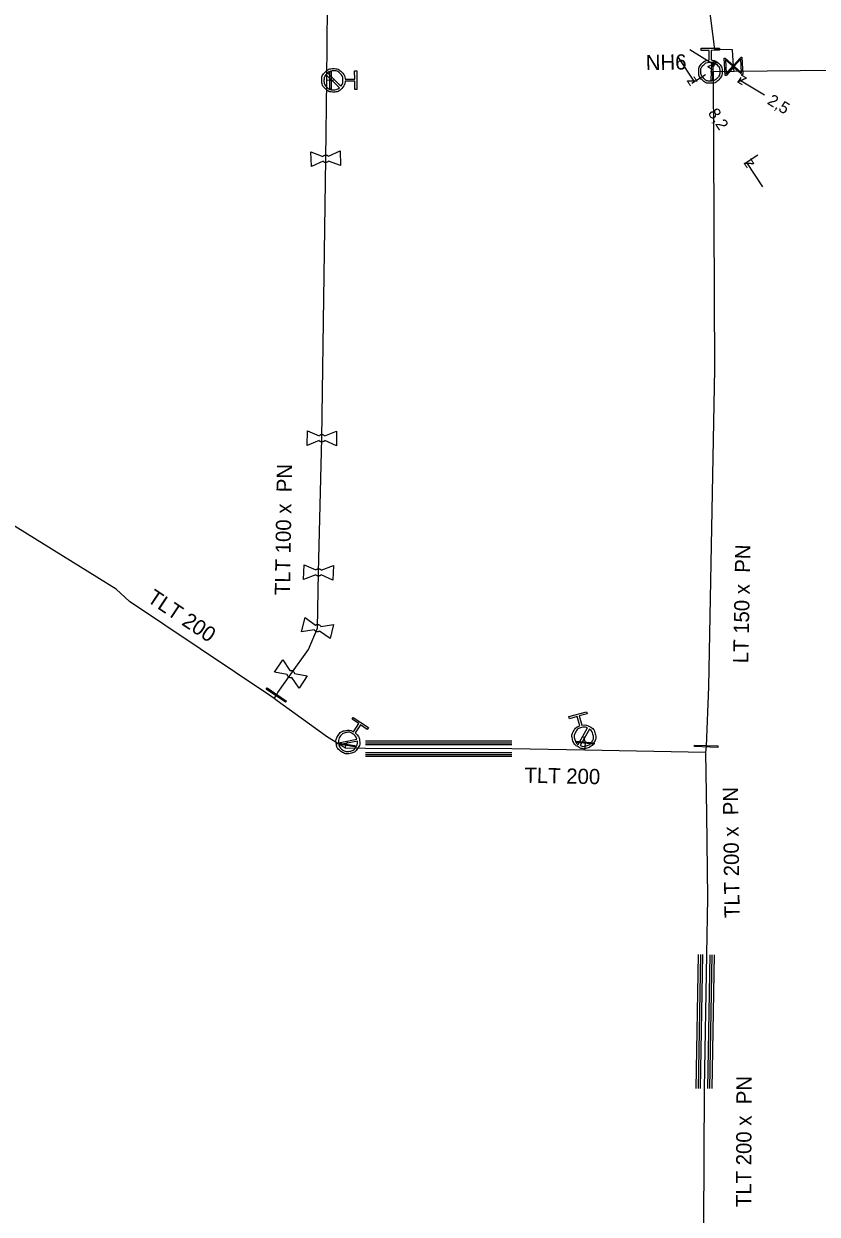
# Model space of a CAD drawing. Extents: x -643842 to -636370, y -1119190 to -1110210.
# Drawn here: x -641960.7 to -641892.9, y -1115563.3 to -1115461.6 of the extents above; entities that cross this region are included whole.
import ezdxf

# ---------------------------------------------------------------- set-up
doc = ezdxf.new("R2010")
doc.units = 0
for name, color, linetype in [('Default', 7, 'Continuous'), ('Level 10', 7, 'Continuous'), ('Level 16', 7, 'Continuous'), ('Level 20', 7, 'Continuous'), ('Level 21', 7, 'Continuous'), ('Level 23', 7, 'Continuous'), ('Level 28', 7, 'Continuous'), ('Level 29', 7, 'Continuous'), ('Level 30', 7, 'Continuous'), ('Level 32', 7, 'Continuous'), ('Level 33', 7, 'Continuous')]:
    doc.layers.add(name, color=color, linetype=linetype)

msp = doc.modelspace()

# ---------------------------------------------------------------- linework, layer by layer
at = {"layer": 'Default'}
for points in [[(-641933.21, -1115466.47), (-641933.24, -1115466.83), (-641933.5, -1115467.09), (-641933.79, -1115467.39), (-641934.2, -1115467.39), (-641934.62, -1115467.39), (-641934.91, -1115467.1), (-641935.21, -1115466.81), (-641935.21, -1115466.4), (-641935.21, -1115465.98), (-641934.92, -1115465.69), (-641934.63, -1115465.39), (-641934.22, -1115465.39), (-641933.8, -1115465.39), (-641933.51, -1115465.68), (-641933.24, -1115465.93), (-641933.21, -1115466.29)], [(-641901.92, -1115464.65), (-641901.56, -1115464.67), (-641901.3, -1115464.93), (-641901, -1115465.22), (-641901, -1115465.64), (-641901, -1115466.05), (-641901.29, -1115466.35), (-641901.58, -1115466.64), (-641902, -1115466.64), (-641902.41, -1115466.65), (-641902.7, -1115466.35), (-641903, -1115466.06), (-641903, -1115465.65), (-641903, -1115465.23), (-641902.71, -1115464.94), (-641902.46, -1115464.68), (-641902.1, -1115464.65)], [(-641902.01, -1115464.83), (-641902.35, -1115464.83), (-641902.58, -1115465.07), (-641902.82, -1115465.31), (-641902.82, -1115465.65), (-641902.81, -1115465.98), (-641902.57, -1115466.22), (-641902.34, -1115466.46), (-641902, -1115466.45), (-641901.66, -1115466.45), (-641901.43, -1115466.21), (-641901.19, -1115465.97), (-641901.19, -1115465.64), (-641901.19, -1115465.3), (-641901.43, -1115465.06), (-641901.67, -1115464.83), (-641902.01, -1115464.83)], [(-641934.85, -1115465.89), (-641935.02, -1115466.11), (-641935.02, -1115466.39), (-641935.02, -1115466.73), (-641934.78, -1115466.97), (-641934.54, -1115467.2), (-641934.2, -1115467.2), (-641933.91, -1115467.2), (-641933.7, -1115467.02)], [(-641933.57, -1115466.89), (-641933.39, -1115466.67), (-641933.4, -1115466.38), (-641933.4, -1115466.04), (-641933.64, -1115465.81), (-641933.88, -1115465.57), (-641934.21, -1115465.58), (-641934.51, -1115465.58), (-641934.72, -1115465.76)], [(-641935.11, -1115472.9), (-641935.08, -1115472.85), (-641935.03, -1115472.82), (-641934.96, -1115472.78), (-641934.88, -1115472.78), (-641934.8, -1115472.77), (-641934.72, -1115472.81), (-641934.68, -1115472.84), (-641934.64, -1115472.88)], [(-641934.62, -1115473.29), (-641934.66, -1115473.33), (-641934.7, -1115473.35), (-641934.78, -1115473.4), (-641934.86, -1115473.4), (-641934.94, -1115473.41), (-641935.01, -1115473.37), (-641935.06, -1115473.34), (-641935.1, -1115473.3)], [(-641935.44, -1115496.76), (-641935.4, -1115496.72), (-641935.35, -1115496.7), (-641935.28, -1115496.66), (-641935.2, -1115496.66), (-641935.12, -1115496.66), (-641935.04, -1115496.7), (-641934.99, -1115496.73), (-641934.96, -1115496.77)], [(-641934.96, -1115497.18), (-641935, -1115497.22), (-641935.04, -1115497.24), (-641935.12, -1115497.28), (-641935.2, -1115497.28), (-641935.28, -1115497.28), (-641935.36, -1115497.24), (-641935.4, -1115497.21), (-641935.44, -1115497.17)], [(-641935.72, -1115508.23), (-641935.69, -1115508.19), (-641935.64, -1115508.17), (-641935.56, -1115508.13), (-641935.48, -1115508.13), (-641935.4, -1115508.13), (-641935.33, -1115508.17), (-641935.28, -1115508.2), (-641935.25, -1115508.24)], [(-641935.26, -1115508.65), (-641935.29, -1115508.69), (-641935.34, -1115508.71), (-641935.42, -1115508.75), (-641935.5, -1115508.75), (-641935.58, -1115508.75), (-641935.65, -1115508.71), (-641935.7, -1115508.68), (-641935.73, -1115508.64)], [(-641935.75, -1115512.95), (-641935.71, -1115512.91), (-641935.66, -1115512.9), (-641935.58, -1115512.88), (-641935.5, -1115512.9), (-641935.42, -1115512.92), (-641935.35, -1115512.97), (-641935.31, -1115513.01), (-641935.29, -1115513.06)], [(-641935.39, -1115513.46), (-641935.43, -1115513.49), (-641935.48, -1115513.5), (-641935.56, -1115513.52), (-641935.64, -1115513.5), (-641935.72, -1115513.48), (-641935.78, -1115513.43), (-641935.82, -1115513.39), (-641935.85, -1115513.34)], [(-641937.76, -1115517.43), (-641937.81, -1115517.45), (-641937.87, -1115517.44), (-641937.95, -1115517.44), (-641938.02, -1115517.39), (-641938.09, -1115517.35), (-641938.13, -1115517.27), (-641938.15, -1115517.22), (-641938.16, -1115517.17)], [(-641937.94, -1115516.83), (-641937.89, -1115516.81), (-641937.83, -1115516.82), (-641937.75, -1115516.82), (-641937.68, -1115516.87), (-641937.61, -1115516.91), (-641937.57, -1115516.99), (-641937.55, -1115517.04), (-641937.54, -1115517.09)], [(-641932.35, -1115522.15), (-641932.06, -1115522.37), (-641931.99, -1115522.73), (-641931.91, -1115523.14), (-641932.15, -1115523.48), (-641932.38, -1115523.83), (-641932.78, -1115523.91), (-641933.19, -1115523.99), (-641933.53, -1115523.76), (-641933.88, -1115523.53), (-641933.96, -1115523.12), (-641934.04, -1115522.72), (-641933.81, -1115522.37), (-641933.58, -1115522.03), (-641933.17, -1115521.94), (-641932.81, -1115521.87), (-641932.5, -1115522.05)], [(-641932.2, -1115522.68), (-641932.28, -1115522.41), (-641932.53, -1115522.25), (-641932.81, -1115522.06), (-641933.14, -1115522.13), (-641933.46, -1115522.19), (-641933.65, -1115522.47), (-641933.82, -1115522.72), (-641933.79, -1115522.99)], [(-641912.98, -1115521.5), (-641912.63, -1115521.43), (-641912.31, -1115521.61), (-641911.95, -1115521.82), (-641911.84, -1115522.22), (-641911.74, -1115522.62), (-641911.94, -1115522.98), (-641912.15, -1115523.34), (-641912.55, -1115523.45), (-641912.94, -1115523.55), (-641913.3, -1115523.35), (-641913.66, -1115523.15), (-641913.77, -1115522.75), (-641913.88, -1115522.35), (-641913.68, -1115521.99), (-641913.5, -1115521.67), (-641913.16, -1115521.54)], [(-641912.49, -1115521.73), (-641912.74, -1115521.62), (-641913.03, -1115521.7), (-641913.35, -1115521.78), (-641913.52, -1115522.08), (-641913.68, -1115522.37), (-641913.6, -1115522.69), (-641913.52, -1115522.98), (-641913.29, -1115523.14)], [(-641913.13, -1115523.23), (-641912.88, -1115523.34), (-641912.6, -1115523.26), (-641912.27, -1115523.17), (-641912.11, -1115522.88), (-641911.94, -1115522.59), (-641912.03, -1115522.26), (-641912.1, -1115521.99), (-641912.33, -1115521.82)], [(-641933.75, -1115523.17), (-641933.67, -1115523.44), (-641933.43, -1115523.6), (-641933.15, -1115523.79), (-641932.82, -1115523.72), (-641932.49, -1115523.66), (-641932.3, -1115523.37), (-641932.14, -1115523.13), (-641932.16, -1115522.86)]]:
    msp.add_open_spline(points, degree=3, dxfattribs=at)
at = {"layer": 'Level 10'}
for points in [[(-641903.77, -1115463.75), (-641901.64, -1115465.06)], [(-641904.74, -1115464.44), (-641903.37, -1115466.54)], [(-641901.74, -1115465.22), (-641901.51, -1115464.84)], [(-641902.42, -1115465.92), (-641903.58, -1115466.67)], [(-641899.61, -1115466.52), (-641899.38, -1115466.15)], [(-641897.38, -1115467.67), (-641899.51, -1115466.36)], [(-641897.94, -1115472.78), (-641899.1, -1115473.54)], [(-641897.52, -1115475.5), (-641898.89, -1115473.4)]]:
    msp.add_lwpolyline(points, dxfattribs=at)
at = {"layer": 'Level 16'}
for points in [[(-641899.31, -1115464.4), (-641899.23, -1115465.9), (-641899.3, -1115465.9), (-641899.39, -1115465.81), (-641900.02, -1115465.25), (-641900.66, -1115465.98), (-641900.73, -1115465.98), (-641900.81, -1115464.48), (-641900.74, -1115464.48), (-641900.02, -1115465.13), (-641899.46, -1115464.5), (-641899.38, -1115464.4), (-641899.31, -1115464.4)], [(-641901.78, -1115464.9), (-641901.83, -1115466.4), (-641901.93, -1115466.4), (-641901.87, -1115464.9), (-641901.78, -1115464.9)], [(-641900.64, -1115465.82), (-641900.08, -1115465.19), (-641900.71, -1115464.63), (-641900.64, -1115465.82)], [(-641899.4, -1115464.56), (-641899.96, -1115465.19), (-641899.33, -1115465.74), (-641899.4, -1115464.56)], [(-641934.52, -1115467.14), (-641934.52, -1115465.64), (-641934.42, -1115465.64), (-641934.42, -1115467.14), (-641934.52, -1115467.14)], [(-641938.3, -1115519.54), (-641939.95, -1115518.41), (-641939.88, -1115518.3), (-641938.23, -1115519.43), (-641938.3, -1115519.54)], [(-641933.87, -1115523), (-641932.39, -1115523.23), (-641932.4, -1115523.33), (-641933.88, -1115523.09), (-641933.87, -1115523)], [(-641913.41, -1115522.87), (-641911.92, -1115523.01), (-641911.93, -1115523.11), (-641913.42, -1115522.97), (-641913.41, -1115522.87)], [(-641903.37, -1115523.19), (-641901.37, -1115523.27), (-641901.37, -1115523.39), (-641903.37, -1115523.31), (-641903.37, -1115523.19)]]:
    msp.add_lwpolyline(points, dxfattribs=at)
at = {"layer": 'Level 21'}
for points in [[(-641951.63, -1115510.91), (-641952.77, -1115509.88), (-641985.82, -1115489.4), (-642008.42, -1115475.86), (-642025.24, -1115464.65), (-642042.86, -1115452.45), (-642117.19, -1115406.22), (-642118.16, -1115405.62)], [(-641939.28, -1115519.21), (-641939.09, -1115518.92), (-641938.95, -1115518.7), (-641937.85, -1115517.13), (-641936.34, -1115515.02), (-641935.57, -1115513.2), (-641935.49, -1115508.44), (-641935.2, -1115496.97), (-641934.87, -1115473.09), (-641934.79, -1115466.38), (-641934.71, -1115460.12)], [(-641871.27, -1115465.76), (-641872.61, -1115465.77), (-641873.24, -1115465.71), (-641883.07, -1115465.45), (-641899.98, -1115465.64), (-641901.75, -1115465.65), (-641901.66, -1115491.08), (-641902.17, -1115518.23), (-641902.37, -1115523.29), (-641902.42, -1115523.83)], [(-641902.42, -1115523.83), (-641912.73, -1115523.64), (-641918.98, -1115523.51), (-641931.48, -1115523.49), (-641933.18, -1115523.45), (-641934.72, -1115522.51), (-641939.02, -1115519.42), (-641939.28, -1115519.21), (-641939.55, -1115519.02), (-641951.63, -1115510.91)], [(-641902.42, -1115523.83), (-641902.34, -1115529.1), (-641902.24, -1115536.25), (-641902.34, -1115541.1), (-641902.54, -1115552.54), (-641902.58, -1115564.21), (-641902.6, -1115564.53)]]:
    msp.add_lwpolyline(points, dxfattribs=at)
at = {"layer": 'Level 23'}
for points in [[(-641899.98, -1115465.64), (-641900.02, -1115465.19), (-641900.12, -1115463.79), (-641901.62, -1115463.76), (-641902.64, -1115455.68), (-641903.36, -1115449.94), (-641902.99, -1115437.28), (-641903.21, -1115426.52), (-641903.46, -1115422.35), (-641903.94, -1115419.32)], [(-641934.21, -1115466.39), (-641934.47, -1115466.39), (-641934.79, -1115466.38)], [(-641902, -1115465.64), (-641901.87, -1115465.65), (-641901.75, -1115465.65)], [(-641933.18, -1115523.45), (-641933.14, -1115523.16), (-641932.98, -1115522.93)], [(-641912.73, -1115523.64), (-641912.67, -1115522.99), (-641912.81, -1115522.48)]]:
    msp.add_lwpolyline(points, dxfattribs=at)
at = {"layer": 'Level 28'}
for points in [[(-641935.1, -1115473.3), (-641936.1, -1115473.76), (-641936.14, -1115472.51), (-641935.11, -1115472.9)], [(-641934.64, -1115472.88), (-641933.64, -1115472.42)], [(-641933.64, -1115472.42), (-641933.6, -1115473.67), (-641934.62, -1115473.29)], [(-641935.44, -1115497.17), (-641936.46, -1115497.58), (-641936.44, -1115496.33), (-641935.44, -1115496.76)], [(-641933.94, -1115496.36), (-641933.96, -1115497.61), (-641934.96, -1115497.18)], [(-641934.96, -1115496.77), (-641933.94, -1115496.36)], [(-641935.73, -1115508.64), (-641936.76, -1115509.03), (-641936.72, -1115507.78), (-641935.72, -1115508.23)], [(-641934.22, -1115507.85), (-641934.26, -1115509.1), (-641935.26, -1115508.65)], [(-641935.25, -1115508.24), (-641934.22, -1115507.85)], [(-641935.85, -1115513.34), (-641936.93, -1115513.51), (-641936.64, -1115512.3), (-641935.75, -1115512.95)], [(-641934.21, -1115512.89), (-641934.5, -1115514.1), (-641935.39, -1115513.46)], [(-641935.29, -1115513.06), (-641934.21, -1115512.89)], [(-641938.16, -1115517.17), (-641939.24, -1115516.97), (-641938.55, -1115515.92), (-641937.94, -1115516.83)], [(-641936.46, -1115517.29), (-641937.15, -1115518.34), (-641937.76, -1115517.43)], [(-641937.54, -1115517.09), (-641936.46, -1115517.29)]]:
    msp.add_lwpolyline(points, dxfattribs=at)
at = {"layer": 'Level 29'}
for points in [[(-641931.48, -1115522.82), (-641918.98, -1115522.84)], [(-641918.98, -1115523.18), (-641931.48, -1115523.16)], [(-641931.48, -1115523.82), (-641918.98, -1115523.84)], [(-641918.98, -1115524.18), (-641931.48, -1115524.16)], [(-641903.21, -1115552.53), (-641903.01, -1115541.09)], [(-641902.67, -1115541.09), (-641902.87, -1115552.53)], [(-641902.21, -1115552.55), (-641902.01, -1115541.11)], [(-641901.67, -1115541.11), (-641901.87, -1115552.55)]]:
    msp.add_lwpolyline(points, dxfattribs=at)
at = {"layer": 'Level 30'}
for points in [[(-641931.48, -1115522.99), (-641918.98, -1115523.01)], [(-641931.48, -1115523.99), (-641918.98, -1115524.01)], [(-641902.84, -1115541.09), (-641903.04, -1115552.53)], [(-641902.04, -1115552.55), (-641901.84, -1115541.11)]]:
    msp.add_lwpolyline(points, dxfattribs=at)
at = {"layer": 'Level 33'}
for points in [[(-641902.1, -1115464.65), (-641902.1, -1115463.83), (-641902.79, -1115463.83), (-641902.79, -1115463.65), (-641901.23, -1115463.64), (-641901.23, -1115463.82), (-641901.92, -1115463.83), (-641901.92, -1115464.65)], [(-641933.7, -1115467.02), (-641934.85, -1115465.89)], [(-641934.72, -1115465.76), (-641933.57, -1115466.89)], [(-641933.21, -1115466.29), (-641932.39, -1115466.28), (-641932.4, -1115465.59), (-641932.22, -1115465.59), (-641932.2, -1115467.16), (-641932.39, -1115467.16), (-641932.39, -1115466.47), (-641933.21, -1115466.47)], [(-641913.16, -1115521.54), (-641913.38, -1115520.75), (-641914.04, -1115520.94), (-641914.09, -1115520.76), (-641912.59, -1115520.34), (-641912.54, -1115520.52), (-641913.2, -1115520.7), (-641912.98, -1115521.5)], [(-641932.5, -1115522.05), (-641932.04, -1115521.36), (-641932.62, -1115520.98), (-641932.52, -1115520.83), (-641931.22, -1115521.7), (-641931.32, -1115521.85), (-641931.89, -1115521.47), (-641932.35, -1115522.15)], [(-641913.29, -1115523.14), (-641912.49, -1115521.73)], [(-641912.33, -1115521.82), (-641913.13, -1115523.23)], [(-641933.79, -1115522.99), (-641932.2, -1115522.68)], [(-641932.16, -1115522.86), (-641933.75, -1115523.17)]]:
    msp.add_lwpolyline(points, dxfattribs=at)

# ---------------------------------------------------------------- texts
at = {"layer": 'Level 10'}
for s, rotation, p in [('z', 328.4676, (-641902.33, -1115465.22)), ('z', 303.1236, (-641904.06, -1115466.39)), ('z', 148.4676, (-641898.82, -1115466.2)), ('2,5', 328.4676, (-641897.21, -1115468.36)), ('8,2', 303.1236, (-641902.24, -1115469.18)), ('z', 123.1236, (-641898.2, -1115473.55))]:
    msp.add_text(s, height=1, rotation=rotation, dxfattribs=at).set_placement(p)
at = {"layer": 'Level 20'}
for s, rotation, p in [('TLT 100 x  PN ', 89.0371, (-641937.93, -1115510.39)), ('LT 150 x  PN ', 88.9303, (-641898.76, -1115516.21)), ('TLT 200', 326.2564, (-641950.22, -1115510.88)), ('TLT 200', 358.8084, (-641917.9, -1115526.41)), ('TLT 200 x  PN ', 90.793, (-641899.49, -1115537.97)), ('TLT 200 x  PN ', 89.8184, (-641898.51, -1115562.68))]:
    msp.add_text(s, height=1.3, rotation=rotation, dxfattribs=at).set_placement(p)
at = {"layer": 'Level 32'}
msp.add_text('NH6', height=1.3, rotation=1, dxfattribs=at).set_placement((-641907.51, -1115465.52))

doc.saveas('drawing.dxf')
